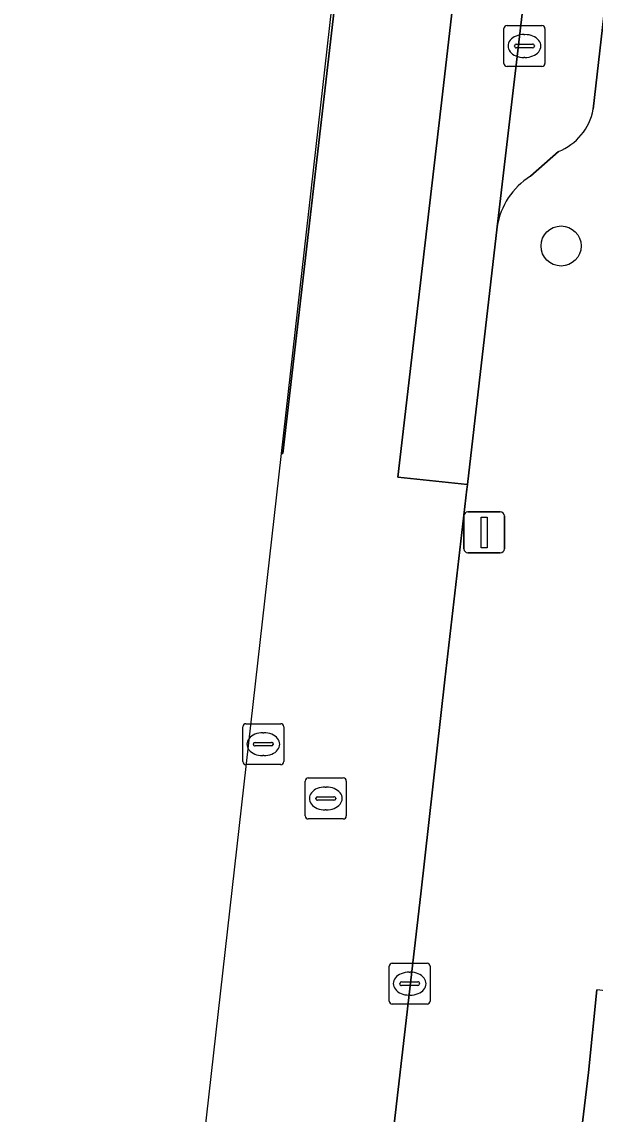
# Model space of a CAD drawing. Extents: x 162250 to 162661, y 380743 to 381606.
# Drawn here: x 162268.33 to 162282.32, y 380961.46 to 380988.14 of the extents above; entities that cross this region are included whole.
import ezdxf

# ---------------------------------------------------------------- set-up
doc = ezdxf.new("R2010")
doc.units = 0
for name, color, linetype in [('IMGEO_Boom', 7, 'Continuous'), ('IMGEO_Erf', 7, 'Continuous'), ('IMGEO_Kolk', 7, 'Continuous'), ('IMGEO_Lichtmast', 7, 'Continuous'), ('IMGEO_Parkeervlak_open', 7, 'Continuous'), ('IMGEO_Rijbaan_lokaal_gesloten', 7, 'Continuous'), ('IMGEO_Rioolput', 7, 'Continuous'), ('IMGEO_Voetpad_open', 7, 'Continuous')]:
    doc.layers.add(name, color=color, linetype=linetype)

msp = doc.modelspace()

# ---------------------------------------------------------------- linework, layer by layer
at = {"layer": 'IMGEO_Boom'}
msp.add_circle((162281.491, 380982.662), 0.489, dxfattribs=at)
at = {"layer": 'IMGEO_Erf'}
msp.add_lwpolyline([(162396.364, 380951.153), (162282.368, 380964.496), (162282.16, 380962.478), (162280.158, 380945.767), (162284.351, 380945.265), (162284.704, 380948.314), (162290.159, 380947.682), (162289.806, 380944.633), (162296.232, 380943.907), (162296.457, 380945.895), (162298.911, 380945.617), (162301.062, 380945.374), (162300.819, 380943.232), (162305.929, 380942.621)], dxfattribs=at)
at = {"layer": 'IMGEO_Kolk'}
for p, q in [((162280.096, 380987.12), (162280.096, 380987.972)), ((162280.171, 380988.046), (162281.023, 380988.046)), ((162280.584, 380987.826), (162280.609, 380987.826)), ((162281.097, 380987.972), (162281.097, 380987.12)), ((162280.355, 380987.54), (162280.355, 380987.552)), ((162280.398, 380987.589), (162280.796, 380987.589)), ((162280.839, 380987.552), (162280.839, 380987.54)), ((162280.793, 380987.503), (162280.395, 380987.503)), ((162280.607, 380987.266), (162280.582, 380987.266)), ((162281.023, 380987.046), (162280.171, 380987.046)), ((162277.369, 380965.146), (162278.221, 380965.146)), ((162277.294, 380964.22), (162277.294, 380965.072)), ((162277.782, 380964.926), (162277.807, 380964.926)), ((162278.295, 380965.072), (162278.295, 380964.22)), ((162277.553, 380964.64), (162277.553, 380964.652)), ((162277.991, 380964.603), (162277.593, 380964.603)), ((162277.596, 380964.689), (162277.994, 380964.689)), ((162278.037, 380964.652), (162278.037, 380964.64)), ((162277.805, 380964.366), (162277.78, 380964.366)), ((162278.221, 380964.146), (162277.369, 380964.146))]:
    msp.add_line(p, q, dxfattribs=at)
for points in [[(162280.096, 380987.12), (162280.096, 380987.972)], [(162280.171, 380988.046), (162281.023, 380988.046)], [(162281.097, 380987.972), (162281.097, 380987.12)], [(162281.023, 380987.046), (162280.171, 380987.046)], [(162277.369, 380965.146), (162278.221, 380965.146)], [(162277.294, 380964.22), (162277.294, 380965.072)], [(162278.295, 380965.072), (162278.295, 380964.22)], [(162278.221, 380964.146), (162277.369, 380964.146)]]:
    msp.add_lwpolyline(points, dxfattribs=at)
for centre, radius, start, end in [((162280.173, 380987.97), 0.0765, 91.552, 178.448), ((162280.173, 380987.97), 0.0765, 91.552, 178.448), ((162281.021, 380987.97), 0.0765, 1.552, 88.448), ((162281.021, 380987.97), 0.0765, 1.552, 88.448), ((162280.395, 380987.549), 0.0403, 85.8775, 175.7526), ((162280.392, 380987.539), 0.0366, 178.938, 274.7102), ((162280.796, 380987.546), 0.043, 264.8664, 352.4533), ((162280.8, 380987.551), 0.0386, 1.7309, 96.639), ((162280.173, 380987.122), 0.0765, 181.552, 268.448), ((162280.173, 380987.122), 0.0765, 181.552, 268.448), ((162281.021, 380987.122), 0.0765, 271.552, 358.448), ((162281.021, 380987.122), 0.0765, 271.552, 358.448), ((162277.371, 380965.07), 0.0765, 91.552, 178.448), ((162277.371, 380965.07), 0.0765, 91.552, 178.448), ((162278.219, 380965.07), 0.0765, 1.552, 88.448), ((162278.219, 380965.07), 0.0765, 1.552, 88.448), ((162277.593, 380964.649), 0.0403, 85.8775, 175.7526), ((162277.59, 380964.639), 0.0366, 178.938, 274.7102), ((162277.994, 380964.646), 0.043, 264.8664, 352.4533), ((162277.998, 380964.651), 0.0386, 1.7309, 96.639), ((162277.371, 380964.222), 0.0765, 181.552, 268.448), ((162277.371, 380964.222), 0.0765, 181.552, 268.448), ((162278.219, 380964.222), 0.0765, 271.552, 358.448), ((162278.219, 380964.222), 0.0765, 271.552, 358.448)]:
    msp.add_arc(centre, radius, start, end, dxfattribs=at)
for centre, major_axis, ratio, start_param, end_param in [((162280.583, 380987.546), (-0.387, 0.002), 0.722429, 4.712389, 7.853982), ((162280.608, 380987.546), (-0.39, 0.002), 0.717154, 1.570796, 4.712389), ((162277.781, 380964.646), (-0.387, 0.002), 0.722429, 4.712389, 7.853982), ((162277.806, 380964.646), (-0.39, 0.002), 0.717154, 1.570796, 4.712389)]:
    msp.add_ellipse(centre, major_axis=major_axis, ratio=ratio, start_param=start_param, end_param=end_param, dxfattribs=at)
at = {"layer": 'IMGEO_Lichtmast'}
for p, q in [((162279.116, 380975.268), (162279.116, 380976.068)), ((162279.116, 380976.068), (162279.116, 380975.268)), ((162279.216, 380976.168), (162280.006, 380976.168)), ((162280.006, 380976.168), (162279.216, 380976.168)), ((162280.106, 380976.068), (162280.106, 380975.268)), ((162280.106, 380975.268), (162280.106, 380976.068)), ((162280.006, 380975.168), (162279.216, 380975.168)), ((162279.216, 380975.168), (162280.006, 380975.168))]:
    msp.add_line(p, q, dxfattribs=at)
msp.add_lwpolyline([(162279.536, 380976.043), (162279.686, 380976.043), (162279.686, 380975.293), (162279.536, 380975.293), (162279.536, 380976.043)], dxfattribs=at)
for centre, start, end in [((162279.216, 380976.068), 90, 180), ((162279.216, 380976.068), 90, 180), ((162280.006, 380976.068), 0, 90), ((162280.006, 380976.068), 360, 90), ((162279.216, 380975.268), 180, 270), ((162279.216, 380975.268), 180, 270), ((162280.006, 380975.268), 270, 0), ((162280.006, 380975.268), 270, 0)]:
    msp.add_arc(centre, 0.1, start, end, dxfattribs=at)
at = {"layer": 'IMGEO_Parkeervlak_open'}
for points in [[(162281.338, 380995.138), (162279.928, 380983.133)], [(162282.278, 380986), (162282.952, 380991.919)], [(162280.742, 380984.365), (162281.425, 380984.97)]]:
    msp.add_lwpolyline(points, dxfattribs=at)
for centre, radius, start, end in [((162280.923, 380986.254), 1.379, 291.3621, 349.3778), ((162281.715, 380982.837), 1.812, 122.4985, 170.5948)]:
    msp.add_arc(centre, radius, start, end, dxfattribs=at)
at = {"layer": 'IMGEO_Rijbaan_lokaal_gesloten'}
msp.add_lwpolyline([(162268.325, 380921.495), (162271.149, 380921.172), (162275.659, 380960.888), (162277.356, 380960.724), (162278.069, 380966.836), (162278.655, 380972.068), (162279.19, 380976.722), (162279.196, 380976.775), (162279.203, 380976.84), (162277.507, 380977.016), (162278.556, 380986.022), (162293.089, 381111.897), (162290.278, 381112.181), (162274.701, 380977.591), (162274.657, 380977.597), (162268.325, 380921.495)], dxfattribs=at)
for points in [[(162274.657, 380977.597), (162274.701, 380977.591), (162290.278, 381112.181), (162290.005, 381112.208), (162289.809, 381112.228), (162286.357, 381081.269), (162276.732, 380995.981)], [(162294.788, 381111.726), (162293.261, 381111.88), (162293.089, 381111.897), (162278.556, 380986.022), (162277.507, 380977.016), (162279.203, 380976.84), (162279.928, 380983.133), (162281.338, 380995.138), (162281.526, 380996.953), (162287.288, 381046.38), (162287.512, 381048.327), (162294.122, 381105.302), (162294.331, 381107.316)]]:
    msp.add_lwpolyline(points, close=True, dxfattribs=at)
at = {"layer": 'IMGEO_Rioolput'}
for p, q in [((162273.795, 380970.995), (162274.647, 380970.995)), ((162273.72, 380970.069), (162273.72, 380970.921)), ((162274.208, 380970.775), (162274.233, 380970.775)), ((162274.721, 380970.921), (162274.721, 380970.069)), ((162273.979, 380970.489), (162273.979, 380970.501)), ((162274.417, 380970.452), (162274.019, 380970.452)), ((162274.022, 380970.538), (162274.42, 380970.538)), ((162274.463, 380970.501), (162274.463, 380970.489)), ((162274.231, 380970.215), (162274.206, 380970.215)), ((162274.647, 380969.995), (162273.795, 380969.995)), ((162275.32, 380969.669), (162276.172, 380969.669)), ((162275.245, 380968.743), (162275.245, 380969.595)), ((162275.733, 380969.449), (162275.758, 380969.449)), ((162276.246, 380969.595), (162276.246, 380968.743)), ((162275.504, 380969.163), (162275.504, 380969.175)), ((162275.942, 380969.126), (162275.544, 380969.126)), ((162275.547, 380969.212), (162275.945, 380969.212)), ((162275.988, 380969.175), (162275.988, 380969.163)), ((162275.756, 380968.889), (162275.731, 380968.889)), ((162276.172, 380968.669), (162275.32, 380968.669))]:
    msp.add_line(p, q, dxfattribs=at)
for points in [[(162273.795, 380970.995), (162274.647, 380970.995)], [(162273.72, 380970.069), (162273.72, 380970.921)], [(162274.721, 380970.921), (162274.721, 380970.069)], [(162274.647, 380969.995), (162273.795, 380969.995)], [(162275.32, 380969.669), (162276.172, 380969.669)], [(162275.245, 380968.743), (162275.245, 380969.595)], [(162276.246, 380969.595), (162276.246, 380968.743)], [(162276.172, 380968.669), (162275.32, 380968.669)]]:
    msp.add_lwpolyline(points, dxfattribs=at)
for centre, radius, start, end in [((162273.797, 380970.919), 0.0765, 91.552, 178.448), ((162273.797, 380970.919), 0.0765, 91.552, 178.448), ((162274.645, 380970.919), 0.0765, 1.552, 88.448), ((162274.645, 380970.919), 0.0765, 1.552, 88.448), ((162274.019, 380970.498), 0.0403, 85.8775, 175.7526), ((162274.016, 380970.488), 0.0366, 178.938, 274.7102), ((162274.42, 380970.495), 0.043, 264.8664, 352.4533), ((162274.424, 380970.5), 0.0386, 1.7309, 96.639), ((162273.797, 380970.071), 0.0765, 181.552, 268.448), ((162273.797, 380970.071), 0.0765, 181.552, 268.448), ((162274.645, 380970.071), 0.0765, 271.552, 358.448), ((162274.645, 380970.071), 0.0765, 271.552, 358.448), ((162275.322, 380969.593), 0.0765, 91.552, 178.448), ((162275.322, 380969.593), 0.0765, 91.552, 178.448), ((162276.17, 380969.593), 0.0765, 1.552, 88.448), ((162276.17, 380969.593), 0.0765, 1.552, 88.448), ((162275.544, 380969.172), 0.0403, 85.8775, 175.7526), ((162275.541, 380969.162), 0.0366, 178.938, 274.7102), ((162275.945, 380969.169), 0.043, 264.8664, 352.4533), ((162275.949, 380969.174), 0.0386, 1.7309, 96.639), ((162275.322, 380968.745), 0.0765, 181.552, 268.448), ((162275.322, 380968.745), 0.0765, 181.552, 268.448), ((162276.17, 380968.745), 0.0765, 271.552, 358.448), ((162276.17, 380968.745), 0.0765, 271.552, 358.448)]:
    msp.add_arc(centre, radius, start, end, dxfattribs=at)
for centre, major_axis, ratio, start_param, end_param in [((162274.207, 380970.495), (-0.387, 0.002), 0.722429, 4.712389, 7.853982), ((162274.232, 380970.495), (-0.39, 0.002), 0.717154, 1.570796, 4.712389), ((162275.732, 380969.169), (-0.387, 0.002), 0.722429, 4.712389, 7.853982), ((162275.757, 380969.169), (-0.39, 0.002), 0.717154, 1.570796, 4.712389)]:
    msp.add_ellipse(centre, major_axis=major_axis, ratio=ratio, start_param=start_param, end_param=end_param, dxfattribs=at)
at = {"layer": 'IMGEO_Voetpad_open'}
for points in [[(162282.952, 380991.919), (162282.278, 380986)], [(162281.425, 380984.97), (162280.742, 380984.365)], [(162279.928, 380983.133), (162279.203, 380976.84), (162279.196, 380976.775), (162279.19, 380976.722), (162278.655, 380972.068), (162278.069, 380966.836), (162277.356, 380960.724), (162277.285, 380960.114), (162276.86, 380956.476)], [(162276.814, 380911.134), (162277.054, 380914.909), (162280.452, 380944.613), (162280.552, 380945.483), (162280.129, 380945.528), (162280.158, 380945.767), (162282.16, 380962.478), (162282.368, 380964.496)]]:
    msp.add_lwpolyline(points, dxfattribs=at)
for centre, radius, start, end in [((162280.923, 380986.254), 1.379, 291.3621, 349.3778), ((162281.715, 380982.837), 1.812, 122.4985, 170.5948)]:
    msp.add_arc(centre, radius, start, end, dxfattribs=at)

doc.saveas('drawing.dxf')
